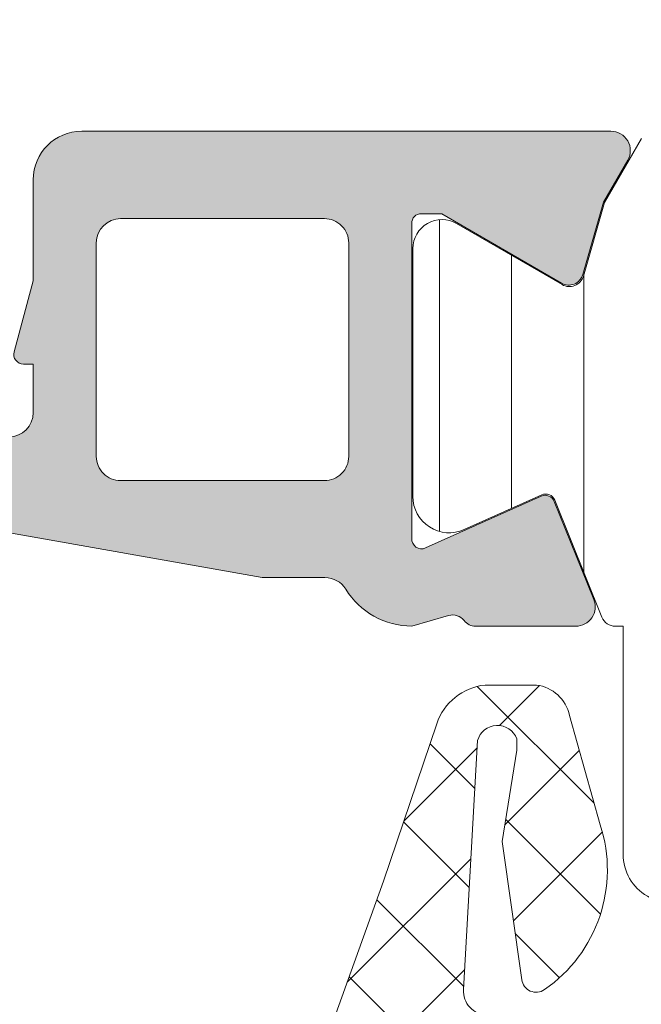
# Model space of a CAD drawing. Header units: millimetres. Extents: x 213386 to 506888, y 183055 to 450952.
# Tile 521 of 656: x 373059 to 373072, y 324885 to 324905. Entities that reach past the tile are written whole.
import ezdxf

# ---------------------------------------------------------------- set-up
doc = ezdxf.new("R2010")
doc.units = ezdxf.units.MM
doc.layers.add('FASÁDA DETAILNÍ', color=255, linetype='Continuous', lineweight=0)
doc.layers.add('NOVA', color=255, linetype='Continuous', lineweight=0)
pattern_1 = [(135, (0, 0), (-1.077630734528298, -1.077630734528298), []), (225, (0, 0), (1.077630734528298, -1.077630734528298), [])]

# ---------------------------------------------------------------- blocks, each defined once
blk = doc.blocks.new('A$C69D17D4D')
at = {"layer": 'FASÁDA DETAILNÍ'}
h = blk.add_hatch(dxfattribs=at)
h.set_pattern_fill('ANSI37', color=256, scale=0.625, angle=90, style=0)
h.set_pattern_definition([(135, (0, 0), (-1.403165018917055, -1.403165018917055), []), (225, (0, 0), (1.403165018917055, -1.403165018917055), [])])
edge = h.paths.add_edge_path()
edge.add_ellipse((-24900.19754156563, 7163.886846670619), major_axis=(-5.039467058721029, 0), ratio=1, start_angle=299.7917844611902, end_angle=355.03553873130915, ccw=False)
edge.add_ellipse((-24902.5523417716, 7167.999931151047), major_axis=(-0.3000000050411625, 0), ratio=1, start_angle=270.00069261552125, end_angle=299.7921729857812, ccw=False)
edge.add_line((-24902.55234539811, 7168.299931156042), (-24902.01806139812, 7168.299934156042))
edge.add_ellipse((-24902.01806016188, 7167.999934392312), major_axis=(-0.2999997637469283, 0), ratio=1, start_angle=179.9999548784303, end_angle=270.0002361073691, ccw=False)
edge.add_line((-24901.71806039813, 7167.999934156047), (-24901.71806039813, 7166.449937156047))
edge.add_ellipse((-24901.41804975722, 7166.449944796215), major_axis=(-0.3000106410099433, 0), ratio=1, start_angle=0.001459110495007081, end_angle=89.99567605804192)
edge.add_line((-24901.41807239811, 7166.149934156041), (-24900.01809039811, 7166.149923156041))
edge.add_ellipse((-24900.0180932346, 7165.849933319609), major_axis=(-0.2999898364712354, 0), ratio=1, start_angle=180.000350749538, end_angle=269.9994582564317, ccw=False)
edge.add_line((-24899.71810339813, 7165.84993515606), (-24899.71810339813, 7164.14992315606))
edge.add_ellipse((-24900.01811353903, 7164.149930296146), major_axis=(-0.3000101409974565, 0), ratio=1, start_angle=90.00441943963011, end_angle=179.9986363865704, ccw=False)
edge.add_line((-24900.01809039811, 7163.849920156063), (-24901.58192139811, 7163.849931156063))
edge.add_ellipse((-24901.61477842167, 7163.548772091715), major_axis=(-0.3029461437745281, 0), ratio=1, start_angle=-96.22645090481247, end_angle=13.48357731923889)
edge.add_ellipse((-24912.93074274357, 7154.843848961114), major_axis=(-14.00076634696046, 0), ratio=1, start_angle=195.3017322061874, end_angle=218.0756200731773, ccw=False)
edge.add_ellipse((-24898.93850496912, 7158.650562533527), major_axis=(-0.500472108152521, 0), ratio=1, start_angle=12.91760852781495, end_angle=129.8066343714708)
edge.add_line((-24898.61810339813, 7158.266095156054), (-24898.61810339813, 7166.549374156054))
edge.add_ellipse((-24899.11810310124, 7166.549373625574), major_axis=(-0.4999997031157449, 0), ratio=1, start_angle=180.0000607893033, end_angle=240.0000196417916)
edge.add_line((-24898.86810339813, 7166.982386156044), (-24899.16810339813, 7167.155592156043))
edge.add_ellipse((-24898.918103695, 7167.588604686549), major_axis=(-0.4999997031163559, 0), ratio=1, start_angle=6.078930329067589e-05, end_angle=60.000019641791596, ccw=False)
edge.add_line((-24899.41810339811, 7167.588604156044), (-24899.41810339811, 7169.217952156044))
edge.add_ellipse((-24898.41810404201, 7169.217952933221), major_axis=(-0.9999993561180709, 0), ratio=1, start_angle=-59.94966113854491, end_angle=4.452877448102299e-05, ccw=False)
edge.add_ellipse((-24902.57443082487, 7176.402333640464), major_axis=(-7.300023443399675, 0), ratio=1, start_angle=120.0503545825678, end_angle=168.7144463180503)
edge.add_ellipse((-24895.5180938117, 7174.587101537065), major_axis=(-0.3999905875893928, 0), ratio=1, start_angle=255.147024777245, end_angle=339.4981705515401)
edge.add_ellipse((-24901.86719193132, 7176.961168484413), major_axis=(-6.378448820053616, 0), ratio=1, start_angle=104.4525977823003, end_angle=159.4981254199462, ccw=False)
edge.add_line((-24900.27526539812, 7170.784569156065), (-24901.68597239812, 7170.420982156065))
edge.add_line((-24901.68597239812, 7170.420982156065), (-24902.54867339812, 7170.210869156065))
edge.add_ellipse((-24901.21810836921, 7164.874246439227), major_axis=(-5.499995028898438, 0), ratio=1, start_angle=-76.00004503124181, end_angle=3.420217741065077e-05)
edge.add_line((-24906.71810339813, 7164.874243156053), (-24906.71810339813, 7152.456215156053))
edge.add_line((-24906.71810339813, 7152.456215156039), (-24906.43048439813, 7151.093158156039))
edge.add_ellipse((-24906.91971072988, 7150.989925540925), major_axis=(-0.499999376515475, 0), ratio=1, start_angle=130.2837515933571, end_angle=191.9153007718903, ccw=False)
edge.add_line((-24906.59642439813, 7150.608500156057), (-24908.45303239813, 7149.034889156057))
edge.add_ellipse((-24907.96810289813, 7148.462750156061), major_axis=(-0.7499997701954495, 0), ratio=1, start_angle=-49.71629384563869, end_angle=130.2837061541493)
edge.add_line((-24907.48317339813, 7147.890611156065), (-24905.17152939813, 7149.849897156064))
edge.add_ellipse((-24905.81810156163, 7150.61274876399), major_axis=(-0.9999990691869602, 0), ratio=1, start_angle=130.2836986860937, end_angle=191.9152478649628)
edge.add_line((-24904.83964839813, 7150.819213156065), (-24905.21810339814, 7152.612750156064))
edge.add_line((-24905.21810339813, 7152.612750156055), (-24905.21810339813, 7164.322951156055))
h = blk.add_hatch(color=256, dxfattribs=at)
edge = h.paths.add_edge_path(flags=16)
edge.add_line((-24899.32188839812, 7147.300075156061), (-24895.12213839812, 7147.300075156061))
edge.add_ellipse((-24895.1221380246, 7147.800074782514), major_axis=(-0.49999962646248, 0), ratio=1, start_angle=89.99995719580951, end_angle=180.0000428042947)
edge.add_line((-24894.62213839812, 7147.800075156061), (-24894.62213839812, 7152.200099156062))
edge.add_ellipse((-24895.1221380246, 7152.200099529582), major_axis=(-0.4999996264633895, 0), ratio=1, start_angle=179.9999571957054, end_angle=270.0000428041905)
edge.add_line((-24895.12213839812, 7152.700099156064), (-24899.32188739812, 7152.700099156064))
edge.add_ellipse((-24899.3218869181, 7152.200098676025), major_axis=(-0.5000004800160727, 0), ratio=1, start_angle=270.0000550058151, end_angle=359.9999449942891)
edge.add_line((-24899.82188739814, 7152.200099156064), (-24899.82188839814, 7147.800075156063))
edge.add_ellipse((-24899.32188877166, 7147.800074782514), major_axis=(-0.4999996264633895, 0), ratio=1, start_angle=-4.280429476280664e-05, end_angle=90.00004280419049)
edge = h.paths.add_edge_path()
edge.add_line((-24896.40848439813, 7145.301694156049), (-24903.17148439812, 7146.501454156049))
edge.add_arc((-24902.82214002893, 7148.470705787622), 1.999998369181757, 179.9999607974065, 259.940409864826, ccw=False)
edge.add_line((-24904.82213839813, 7148.470707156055), (-24904.82213839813, 7152.635680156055))
edge.add_line((-24904.82213839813, 7152.635680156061), (-24904.36185739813, 7154.353469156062))
edge.add_arc((-24904.16867234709, 7154.301705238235), 0.1999999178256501, 90.00001461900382, 164.9999614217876, ccw=False)
edge.add_line((-24904.16867239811, 7154.501705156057), (-24903.72213839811, 7154.501705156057))
edge.add_arc((-24903.72213802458, 7154.001705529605), 0.49999962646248, -4.28042947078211e-05, 90.00004280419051, ccw=False)
edge.add_line((-24903.22213839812, 7154.001705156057), (-24903.22213839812, 7148.701705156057))
edge.add_arc((-24902.72213877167, 7148.701704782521), 0.4999996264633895, 179.9999571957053, 270.0000428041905)
edge.add_line((-24902.72213839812, 7148.20170515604), (-24901.62188839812, 7148.20170515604))
edge.add_arc((-24901.62188887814, 7148.701705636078), 0.5000004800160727, 270.0000550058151, 359.9999449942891)
edge.add_line((-24901.12188839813, 7148.70170515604), (-24901.12188839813, 7149.70170515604))
edge.add_line((-24901.12188839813, 7149.70170515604), (-24901.32188839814, 7149.70170515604))
edge.add_arc((-24901.32188810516, 7149.901705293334), 0.200000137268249, 164.9999946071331, 269.99991606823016, ccw=False)
edge.add_line((-24901.51507339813, 7149.953469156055), (-24901.12188739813, 7151.420857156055))
edge.add_line((-24901.12188739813, 7151.420857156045), (-24901.12188739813, 7153.501705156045))
edge.add_arc((-24900.12188643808, 7153.501704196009), 1.000000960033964, 90.00005500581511, 179.9999449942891, ccw=False)
edge.add_line((-24900.12188739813, 7154.501705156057), (-24889.22238539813, 7154.501705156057))
edge.add_arc((-24889.2223851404, 7154.101704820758), 0.4000003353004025, -29.999916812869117, 90.00003691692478, ccw=False)
edge.add_line((-24888.87597439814, 7153.901705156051), (-24889.37414039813, 7153.038857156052))
edge.add_line((-24889.37414039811, 7153.038857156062), (-24889.80201039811, 7151.546696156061))
edge.add_arc((-24890.09038919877, 7151.629387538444), 0.3000003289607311, 239.8207587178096, 343.9999831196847, ccw=False)
edge.add_line((-24890.24120139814, 7151.370050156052), (-24892.70681239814, 7152.801785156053))
edge.add_line((-24892.70681239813, 7152.801785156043), (-24893.12723139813, 7152.801785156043))
edge.add_arc((-24893.13072390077, 7152.610216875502), 0.1916001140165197, 88.95554997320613, 182.5222218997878)
edge.add_line((-24893.32213839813, 7152.601785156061), (-24893.32213839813, 7146.112346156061))
edge.add_arc((-24893.12297186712, 7146.094108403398), 0.1999998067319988, 174.7679954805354, 294.1409481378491)
edge.add_line((-24893.04117539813, 7145.911600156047), (-24890.65749039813, 7146.979921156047))
edge.add_arc((-24890.57569364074, 7146.797412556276), 0.2000002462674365, 21.973797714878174, 114.1409822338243, ccw=False)
edge.add_line((-24890.39022239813, 7146.872249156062), (-24889.57386239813, 7144.849021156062))
edge.add_arc((-24889.94480427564, 7144.699348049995), 0.3999998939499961, -90.00001754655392, 21.97381786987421, ccw=False)
edge.add_line((-24889.94480439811, 7144.299348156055), (-24892.00895139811, 7144.299347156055))
edge.add_arc((-24892.00895226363, 7144.599346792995), 0.2999996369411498, 217.9049134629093, 270.00016529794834, ccw=False)
edge.add_arc((-24892.48237182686, 7144.230736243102), 0.300000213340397, 37.90465250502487, 105.999862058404)
edge.add_line((-24892.56506239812, 7144.519115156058), (-24893.32295139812, 7144.301793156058))
edge.add_arc((-24893.3229518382, 7145.901792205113), 1.599999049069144, 211.5923944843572, 270.0000157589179, ccw=False)
edge.add_arc((-24895.11172388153, 7144.801660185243), 0.4999999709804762, 31.59233596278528, 89.9984549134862)
edge.add_line((-24895.11171039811, 7145.301660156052), (-24896.40848439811, 7145.301694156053))
h = blk.add_hatch(dxfattribs=at)
h.set_pattern_fill('ANSI31', color=256, scale=0.468, angle=45, style=0)
h.set_pattern_definition([(90, (0, 0), (-1.4859, 3.33066907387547e-16), [])])
edge = h.paths.add_edge_path(flags=16)
edge.add_line((-24886.72962539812, 7152.15183115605), (-24888.01298739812, 7149.92912115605))
edge.add_ellipse((-24886.28126243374, 7148.929248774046), major_axis=(-1.999654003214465, 0), ratio=1, start_angle=-30.00150144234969, end_angle=29.99995422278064)
edge.add_line((-24888.01301439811, 7147.929423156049), (-24887.36088639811, 7146.799905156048))
edge.add_ellipse((-24884.76280619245, 7148.299908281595), major_axis=(-3.000005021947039, 0), ratio=1, start_angle=30.00001355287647, end_angle=73.99994528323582)
edge.add_line((-24885.58972239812, 7145.416119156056), (-24881.91870039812, 7144.363471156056))
edge.add_ellipse((-24881.78088160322, 7144.844102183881), major_axis=(-0.5000002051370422, 0), ratio=1, start_angle=73.99999279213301, end_angle=180.0007989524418)
edge.add_line((-24881.28088139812, 7144.844109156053), (-24881.28099139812, 7152.401862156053))
edge.add_ellipse((-24881.78099123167, 7152.401852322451), major_axis=(-0.4999998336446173, 0), ratio=1, start_angle=180.0011268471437, end_angle=270.0008212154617)
edge.add_line((-24881.78099839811, 7152.901852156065), (-24885.43064739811, 7152.901796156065))
edge.add_ellipse((-24885.4306079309, 7151.401796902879), major_axis=(-1.499999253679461, 0), ratio=1, start_angle=270.0015075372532, end_angle=329.9984727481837)
edge = h.paths.add_edge_path(flags=16)
edge.add_line((-24879.68098939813, 7152.401880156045), (-24879.68086239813, 7144.098550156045))
edge.add_ellipse((-24879.18086211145, 7144.098558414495), major_axis=(-0.5000002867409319, 0), ratio=1, start_angle=0.0009463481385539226, end_angle=74.00005606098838)
edge.add_line((-24879.31868039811, 7143.61792715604), (-24873.36591839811, 7141.911000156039))
edge.add_ellipse((-24873.22809937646, 7142.391630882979), major_axis=(-0.4999999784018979, 0), ratio=1, start_angle=73.99995831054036, end_angle=180.0009480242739)
edge.add_line((-24872.72809939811, 7142.391639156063), (-24872.72826939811, 7152.401993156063))
edge.add_ellipse((-24873.2282695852, 7152.401980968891), major_axis=(-0.5000001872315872, 0), ratio=1, start_angle=180.0013965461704, end_angle=270.0008952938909)
edge.add_line((-24873.22827739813, 7152.901981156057), (-24879.18099739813, 7152.901891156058))
edge.add_ellipse((-24879.18098912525, 7152.401890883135), major_axis=(-0.5000002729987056, 0), ratio=1, start_angle=-89.99905199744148, end_angle=0.001229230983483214)
edge = h.paths.add_edge_path(flags=16)
edge.add_line((-24865.36396539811, 7141.852844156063), (-24863.53007639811, 7145.029234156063))
edge.add_ellipse((-24866.1281561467, 7146.529234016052), major_axis=(-3.000002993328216, 0), ratio=1, start_angle=150.0000360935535, end_angle=210.0014917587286)
edge.add_line((-24863.53011639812, 7148.029303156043), (-24865.91061139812, 7152.152186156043))
edge.add_ellipse((-24867.20962967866, 7151.402150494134), major_axis=(-1.500000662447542, 0), ratio=1, start_angle=210.0015583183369, end_angle=270.0015171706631)
edge.add_line((-24867.20966939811, 7152.902151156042), (-24870.62828339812, 7152.902060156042))
edge.add_ellipse((-24870.62826991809, 7152.402060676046), major_axis=(-0.4999994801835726, 0), ratio=1, start_angle=-89.99845530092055, end_angle=0.001434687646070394)
edge.add_line((-24871.12826939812, 7152.402048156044), (-24871.12808839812, 7142.102733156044))
edge.add_ellipse((-24870.12808805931, 7142.102751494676), major_axis=(-1.000000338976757, 0), ratio=1, start_angle=0.001050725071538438, end_angle=90.0015275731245)
edge.add_line((-24870.12806139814, 7141.102751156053), (-24866.66296339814, 7141.102844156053))
edge.add_ellipse((-24866.66300358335, 7142.602844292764), major_axis=(-1.500000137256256, 0), ratio=1, start_angle=90.00153496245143, end_angle=149.9999969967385)
edge = h.paths.add_edge_path()
edge.add_line((-24863.51615939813, 7139.502976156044), (-24870.06922239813, 7139.502754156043))
edge.add_arc((-24870.06938925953, 7144.502751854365), 4.999997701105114, 253.9999762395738, 270.0019120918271, ccw=False)
edge.add_line((-24871.44757739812, 7139.696446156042), (-24886.33399539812, 7143.965057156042))
edge.add_arc((-24886.47181391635, 7143.484426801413), 0.49999948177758, 74.000002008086, 180.0000739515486)
edge.add_line((-24886.97181339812, 7143.484426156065), (-24886.97181339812, 7139.601052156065))
edge.add_arc((-24887.97181339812, 7139.601032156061), 1.0000000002, -179.99885408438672, 0.0011459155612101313, ccw=False)
edge.add_line((-24888.97181339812, 7139.601012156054), (-24888.97200139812, 7144.299348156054))
edge.add_line((-24888.97200139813, 7144.299348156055), (-24889.12805339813, 7144.299348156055))
edge.add_arc((-24889.12805397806, 7144.599348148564), 0.29999999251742, 201.9738458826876, 270.00011075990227, ccw=False)
edge.add_line((-24889.40626039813, 7144.487093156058), (-24890.37944739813, 7146.898995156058))
edge.add_arc((-24890.56491864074, 7146.824158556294), 0.2000002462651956, 21.97379771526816, 114.1409822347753)
edge.add_line((-24890.64671539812, 7147.006667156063), (-24892.24540039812, 7146.290167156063))
edge.add_arc((-24892.55213866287, 7146.97457291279), 0.7499997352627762, 179.9999814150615, 294.14105846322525, ccw=False)
edge.add_line((-24893.30213839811, 7146.97457315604), (-24893.30213839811, 7152.08212215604))
edge.add_arc((-24892.70213856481, 7152.082122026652), 0.5999998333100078, 59.85707513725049, 179.9999876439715, ccw=False)
edge.add_line((-24892.40084339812, 7152.600987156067), (-24890.22888639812, 7151.339771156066))
edge.add_arc((-24890.07823812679, 7151.599203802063), 0.3000003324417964, 239.8569693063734, 343.9999309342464)
edge.add_line((-24889.78985939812, 7151.516512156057), (-24889.35559239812, 7153.030984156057))
edge.add_line((-24889.35559239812, 7153.030984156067), (-24888.59304439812, 7154.351756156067))
edge.add_arc((-24888.33323725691, 7154.201755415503), 0.2999999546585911, 87.53669521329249, 149.9998316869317, ccw=False)
edge.add_line((-24888.32034339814, 7154.501478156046), (-24864.33068939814, 7154.501478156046))
edge.add_arc((-24864.31073472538, 7154.202142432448), 0.3000001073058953, 30.000147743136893, 93.81387623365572, ccw=False)
edge.add_line((-24864.05092739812, 7154.352143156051), (-24863.28835939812, 7153.031337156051))
edge.add_line((-24863.28835939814, 7153.031337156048), (-24862.85409239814, 7151.516866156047))
edge.add_arc((-24862.56571327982, 7151.599557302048), 0.3000005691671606, 195.9999567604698, 300.1429183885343)
edge.add_line((-24862.41506539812, 7151.340124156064), (-24860.24310939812, 7152.601340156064))
edge.add_arc((-24859.94181373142, 7152.082474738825), 0.6000003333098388, 3.984309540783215e-05, 120.1429523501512, ccw=False)
edge.add_line((-24859.34181339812, 7152.082475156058), (-24859.34181339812, 7142.178875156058))
edge.add_arc((-24860.0918134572, 7142.178874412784), 0.75000005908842, -114.14102026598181, 5.678226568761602e-05, ccw=False)
edge.add_line((-24860.39855139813, 7141.494468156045), (-24861.99723639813, 7142.210968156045))
edge.add_arc((-24862.07903315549, 7142.028459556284), 0.2000002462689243, 65.85901776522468, 158.0262022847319)
edge.add_line((-24862.26450439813, 7142.103296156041), (-24863.23796339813, 7139.690721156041))
edge.add_arc((-24863.51616925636, 7139.802975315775), 0.2999991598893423, 270.0018827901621, 338.02626146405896, ccw=False)
h = blk.add_hatch(dxfattribs=at)
h.set_pattern_fill('ANSI37', color=256, scale=0.48, angle=90, style=0)
h.set_pattern_definition(pattern_1)
edge = h.paths.add_edge_path(flags=16)
edge.add_line((-24890.21938039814, 7123.835637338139), (-24890.11963639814, 7122.44278333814))
edge.add_arc((-24890.71810331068, 7122.399925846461), 0.5999995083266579, -90.0000083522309, 4.096080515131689, ccw=False)
edge.add_arc((-24890.71810348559, 7122.399925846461), 0.5999995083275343, 175.9039194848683, 270.0000083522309, ccw=False)
edge.add_line((-24891.31657039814, 7122.442783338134), (-24891.21682639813, 7123.835637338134))
edge.add_arc((-24890.71810339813, 7123.799922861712), 0.5000001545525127, 4.096064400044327, 175.9039355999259, ccw=False)
edge = h.paths.add_edge_path(flags=16)
edge.add_arc((-24892.3181000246, 7126.999930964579), 0.4999996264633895, -90.00004280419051, 4.28042947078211e-05, ccw=False)
edge.add_line((-24892.31810039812, 7126.499931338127), (-24895.91178539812, 7126.499931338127))
edge.add_arc((-24895.91178541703, 7126.999931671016), 0.5000003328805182, 156.7819733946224, 270.00000216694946, ccw=False)
edge.add_line((-24896.37129139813, 7127.197047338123), (-24893.65541339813, 7133.528149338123))
edge.add_arc((-24893.19590804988, 7133.33103341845), 0.4999998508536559, 87.49988936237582, 156.7819182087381, ccw=False)
edge.add_line((-24893.17409739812, 7133.830557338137), (-24892.29629039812, 7133.792231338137))
edge.add_arc((-24892.31809988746, 7133.29270772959), 0.4999994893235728, -4.485682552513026e-05, 87.50002088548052, ccw=False)
edge.add_line((-24891.81810039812, 7133.292707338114), (-24891.81810039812, 7126.999931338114))
edge = h.paths.add_edge_path(flags=16)
edge.add_line((-24866.76418139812, 7132.408093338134), (-24862.61551139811, 7123.511240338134))
edge.add_arc((-24863.0686651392, 7123.299931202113), 0.4999998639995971, -90.00002967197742, 25.00000791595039, ccw=False)
edge.add_line((-24863.06866539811, 7122.799931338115), (-24872.41810039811, 7122.799931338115))
edge.add_arc((-24872.41810077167, 7123.299930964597), 0.49999962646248, 179.9999571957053, 270.00004280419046, ccw=False)
edge.add_line((-24872.91810039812, 7123.299931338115), (-24872.91810039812, 7132.423854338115))
edge.add_arc((-24872.4181003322, 7132.423854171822), 0.5000000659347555, 87.49997275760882, 179.9999809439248, ccw=False)
edge.add_line((-24872.39629039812, 7132.923378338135), (-24867.19552639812, 7132.696308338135))
edge.add_arc((-24867.21733612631, 7132.196782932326), 0.5000012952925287, 25.00009198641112, 87.5000025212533, ccw=False)
edge = h.paths.add_edge_path(flags=16)
edge.add_arc((-24875.61810002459, 7123.299930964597), 0.4999996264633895, -90.00004280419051, 4.28042947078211e-05, ccw=False)
edge.add_line((-24875.61810039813, 7122.799931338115), (-24882.81810039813, 7122.799931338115))
edge.add_arc((-24882.81810077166, 7123.299930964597), 0.49999962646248, 179.9999571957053, 270.00004280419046, ccw=False)
edge.add_line((-24883.31810039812, 7123.299931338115), (-24883.31810039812, 7124.499931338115))
edge.add_arc((-24885.31809890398, 7124.499932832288), 1.99999850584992, 359.9999571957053, 450.0000428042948)
edge.add_line((-24885.31810039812, 7126.499931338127), (-24889.11810039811, 7126.499931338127))
edge.add_arc((-24889.11810077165, 7126.999930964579), 0.49999962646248, 179.9999571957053, 270.00004280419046, ccw=False)
edge.add_line((-24889.61810039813, 7126.999931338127), (-24889.61810039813, 7133.152992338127))
edge.add_arc((-24889.11810033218, 7133.152992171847), 0.5000000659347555, 87.49997275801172, 179.9999809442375, ccw=False)
edge.add_line((-24889.09629039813, 7133.65251633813), (-24883.59629039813, 7133.41238133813))
edge.add_arc((-24883.61809988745, 7132.912857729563), 0.4999994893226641, -4.4856929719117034e-05, 87.50002088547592, ccw=False)
edge.add_line((-24883.11810039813, 7132.912857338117), (-24883.11810039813, 7127.599931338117))
edge.add_arc((-24882.01810039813, 7127.599931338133), 1.099999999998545, 180, 360)
edge.add_line((-24880.91810039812, 7127.599931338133), (-24880.91810039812, 7132.773142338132))
edge.add_arc((-24880.4181003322, 7132.77314217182), 0.5000000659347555, 87.49997275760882, 179.9999809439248, ccw=False)
edge.add_line((-24880.39629039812, 7133.272666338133), (-24875.59629039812, 7133.063093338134))
edge.add_arc((-24875.61809988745, 7132.563569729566), 0.4999994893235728, -4.4856929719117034e-05, 87.50002088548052, ccw=False)
edge.add_line((-24875.11810039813, 7132.563569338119), (-24875.11810039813, 7123.29993133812))
edge = h.paths.add_edge_path()
edge.add_line((-24860.40504739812, 7124.68638833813), (-24864.50289639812, 7133.474254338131))
edge.add_ellipse((-24867.22182176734, 7132.206396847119), major_axis=(-3.000002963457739, 0), ratio=1, start_angle=205.0000306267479, end_angle=267.4999411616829)
edge.add_line((-24867.09096039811, 7135.203544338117), (-24867.73991039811, 7135.231878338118))
edge.add_ellipse((-24867.71810090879, 7135.731401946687), major_axis=(-0.4999994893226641, 0), ratio=1, start_angle=-4.4856929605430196e-05, end_angle=87.50002088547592, ccw=False)
edge.add_line((-24868.21810039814, 7135.731402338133), (-24868.21810039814, 7136.699931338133))
edge.add_ellipse((-24868.31810032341, 7136.699931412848), major_axis=(-0.09999992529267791, 0), ratio=1, start_angle=179.99995719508, end_angle=270.0000428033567)
edge.add_line((-24868.31810039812, 7136.799931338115), (-24868.91810039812, 7136.799931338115))
edge.add_ellipse((-24868.91810047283, 7136.699931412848), major_axis=(-0.09999992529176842, 0), ratio=1, start_angle=-90.00004280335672, end_angle=4.280492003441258e-05)
edge.add_line((-24869.01810039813, 7136.699931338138), (-24869.01810039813, 7135.796893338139))
edge.add_ellipse((-24869.51810046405, 7135.796893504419), major_axis=(-0.5000000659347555, 0), ratio=1, start_angle=87.49997275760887, end_angle=179.999980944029, ccw=False)
edge.add_line((-24869.53991039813, 7135.297369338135), (-24878.44020439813, 7135.691207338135))
edge.add_ellipse((-24878.41810029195, 7136.190718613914), major_axis=(-0.5000001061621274, 0), ratio=1, start_angle=-8.298705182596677e-05, end_angle=87.4662307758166, ccw=False)
edge.add_line((-24878.91810039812, 7136.190719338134), (-24878.91810039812, 7136.799931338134))
edge.add_ellipse((-24879.01810032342, 7136.799931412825), major_axis=(-0.09999992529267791, 0), ratio=1, start_angle=179.99995719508, end_angle=270.0000428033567)
edge.add_line((-24879.01810039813, 7136.899931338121), (-24879.61810039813, 7136.899931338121))
edge.add_ellipse((-24879.61810047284, 7136.799931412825), major_axis=(-0.09999992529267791, 0), ratio=1, start_angle=-90.00004280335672, end_angle=4.280387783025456e-05)
edge.add_line((-24879.71810039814, 7136.799931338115), (-24879.71810039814, 7136.270369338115))
edge.add_ellipse((-24880.21810089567, 7136.270369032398), major_axis=(-0.5000004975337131, 0), ratio=1, start_angle=87.46630200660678, end_angle=180.0000350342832, ccw=False)
edge.add_line((-24880.24020439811, 7135.770857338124), (-24891.78042939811, 7136.281513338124))
edge.add_ellipse((-24891.75861986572, 7136.78103793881), major_axis=(-0.5000004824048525, 0), ratio=1, start_angle=-3.2170573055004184, end_angle=87.50002091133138, ccw=False)
edge.add_line((-24892.25783239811, 7136.809097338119), (-24891.96926939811, 7141.942840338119))
edge.add_ellipse((-24891.55885139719, 7141.827284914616), major_axis=(-0.4263754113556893, 0), ratio=1, start_angle=200.75897237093, end_angle=344.275145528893, ccw=False)
edge.add_line((-24891.16015639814, 7141.978408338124), (-24891.16139639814, 7141.745805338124))
edge.add_line((-24891.16139639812, 7141.745805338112), (-24891.45953439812, 7139.863226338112))
edge.add_line((-24891.45953439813, 7139.863226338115), (-24891.05910839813, 7137.013941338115))
edge.add_ellipse((-24890.76202780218, 7137.05569193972), major_axis=(-0.2999999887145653, 0), ratio=1, start_angle=7.999744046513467, end_angle=124.5977463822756)
edge.add_ellipse((-24892.29514118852, 7139.278263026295), major_axis=(-3.000047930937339, 0), ratio=1, start_angle=124.5976412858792, end_angle=198.0084245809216)
edge.add_line((-24889.44206239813, 7140.205748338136), (-24890.07563839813, 7142.460639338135))
edge.add_ellipse((-24890.85085090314, 7142.299709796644), major_axis=(-0.7917403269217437, 0), ratio=1, start_angle=191.7276897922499, end_angle=263.2016537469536)
edge.add_line((-24890.75712839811, 7143.085883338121), (-24891.81533839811, 7143.08710433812))
edge.add_ellipse((-24891.68621415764, 7141.908018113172), major_axis=(-1.186135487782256, 0), ratio=1, start_angle=276.2496781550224, end_angle=341.3444235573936)
edge.add_line((-24892.81002839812, 7142.28743733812), (-24893.90436139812, 7139.04609733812))
edge.add_line((-24893.90436139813, 7139.046097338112), (-24896.79413939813, 7130.996302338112))
edge.add_line((-24896.79413939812, 7130.996302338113), (-24901.12694839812, 7121.098425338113))
edge.add_ellipse((-24900.66793940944, 7120.900155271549), major_axis=(-0.5000002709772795, 0), ratio=1, start_angle=-23.36204948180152, end_angle=89.93342362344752)
edge.add_line((-24900.66852039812, 7120.400155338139), (-24900.12181939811, 7120.399520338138))
edge.add_ellipse((-24900.1212391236, 7120.899520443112), major_axis=(-0.5000004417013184, 0), ratio=1, start_angle=89.93350548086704, end_angle=156.0791754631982)
edge.add_line((-24899.66418539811, 7120.69678333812), (-24898.26242939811, 7123.90078633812))
edge.add_ellipse((-24897.34628831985, 7123.499932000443), major_axis=(-0.9999993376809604, 0), ratio=1, start_angle=269.99994718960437, end_angle=336.3683852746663, ccw=False)
edge.add_line((-24897.34628739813, 7124.499931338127), (-24892.11834539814, 7124.499931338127))
edge.add_line((-24892.11834539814, 7124.499931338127), (-24892.11833639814, 7122.700452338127))
edge.add_line((-24892.11833639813, 7122.700452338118), (-24892.63313739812, 7122.562510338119))
edge.add_ellipse((-24892.51837214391, 7122.285356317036), major_axis=(-0.299975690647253, 0), ratio=1, start_angle=-67.5062997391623, end_angle=22.50356669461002)
edge.add_line((-24892.79550639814, 7122.170543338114), (-24891.94633939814, 7120.900416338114))
edge.add_ellipse((-24891.0804752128, 7121.400137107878), major_axis=(-0.9997207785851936, 0), ratio=1, start_angle=29.99076069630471, end_angle=90.00761184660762)
edge.add_line((-24891.08034239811, 7120.400416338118), (-24890.35598139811, 7120.400447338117))
edge.add_ellipse((-24890.35618945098, 7121.400185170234), major_axis=(-0.9997378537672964, 0), ratio=1, start_angle=90.01192367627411, end_angle=150.0086750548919)
edge.add_line((-24889.49031539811, 7120.900447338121), (-24888.64114839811, 7122.170543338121))
edge.add_ellipse((-24888.91829589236, 7122.285355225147), major_axis=(-0.2999875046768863, 0), ratio=1, start_angle=157.4975938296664, end_angle=247.5013961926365)
edge.add_line((-24888.80350239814, 7122.562510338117), (-24889.31831839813, 7122.700482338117))
edge.add_line((-24889.31831839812, 7122.700482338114), (-24889.31832639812, 7124.499931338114))
edge.add_line((-24889.31832639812, 7124.499931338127), (-24886.11809939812, 7124.499931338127))
edge.add_ellipse((-24886.118099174, 7124.199931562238), major_axis=(-0.2999997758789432, 0), ratio=1, start_angle=179.9999571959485, end_angle=270.00004280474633, ccw=False)
edge.add_line((-24885.81809939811, 7124.199931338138), (-24885.81809939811, 7120.899935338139))
edge.add_ellipse((-24885.31809977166, 7120.899934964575), major_axis=(-0.4999996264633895, 0), ratio=1, start_angle=-4.280429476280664e-05, end_angle=90.00004280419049)
edge.add_line((-24885.31809939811, 7120.399935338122), (-24858.42047739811, 7120.399935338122))
edge.add_line((-24858.42047739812, 7120.399935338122), (-24857.52535939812, 7121.950327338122))
edge.add_ellipse((-24857.95837195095, 7122.200327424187), major_axis=(-0.4999999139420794, 0), ratio=1, start_angle=149.9999829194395, end_angle=269.9999366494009)
edge.add_line((-24857.95837139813, 7122.700327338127), (-24857.95837139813, 7124.397698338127))
edge.add_line((-24857.95837139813, 7124.397698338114), (-24859.95189339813, 7124.397698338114))
edge.add_ellipse((-24859.95189374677, 7124.89769859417), major_axis=(-0.500000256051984, 0), ratio=1, start_angle=25.000128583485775, end_angle=90.00003995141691, ccw=False)
h = blk.add_hatch(dxfattribs=at)
h.set_pattern_fill('ANSI37', color=256, scale=0.48, angle=90, style=0)
h.set_pattern_definition(pattern_1)
edge = h.paths.add_edge_path(flags=16)
edge.add_line((-24890.21938039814, 7123.835637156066), (-24890.11963639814, 7122.442783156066))
edge.add_arc((-24890.71810331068, 7122.399925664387), 0.5999995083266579, -90.0000083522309, 4.096080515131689, ccw=False)
edge.add_arc((-24890.71810348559, 7122.399925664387), 0.5999995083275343, 175.9039194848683, 270.0000083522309, ccw=False)
edge.add_line((-24891.31657039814, 7122.442783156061), (-24891.21682639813, 7123.83563715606))
edge.add_arc((-24890.71810339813, 7123.799922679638), 0.5000001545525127, 4.096064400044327, 175.9039355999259, ccw=False)
edge = h.paths.add_edge_path(flags=16)
edge.add_arc((-24892.3181000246, 7126.999930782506), 0.4999996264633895, -90.00004280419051, 4.28042947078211e-05, ccw=False)
edge.add_line((-24892.31810039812, 7126.499931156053), (-24895.91178539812, 7126.499931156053))
edge.add_arc((-24895.91178541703, 7126.999931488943), 0.5000003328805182, 156.7819733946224, 270.00000216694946, ccw=False)
edge.add_line((-24896.37129139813, 7127.197047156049), (-24893.65541339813, 7133.528149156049))
edge.add_arc((-24893.19590804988, 7133.331033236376), 0.4999998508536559, 87.49988936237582, 156.7819182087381, ccw=False)
edge.add_line((-24893.17409739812, 7133.830557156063), (-24892.29629039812, 7133.792231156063))
edge.add_arc((-24892.31809988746, 7133.292707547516), 0.4999994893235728, -4.485682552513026e-05, 87.50002088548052, ccw=False)
edge.add_line((-24891.81810039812, 7133.292707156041), (-24891.81810039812, 7126.99993115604))
edge = h.paths.add_edge_path(flags=16)
edge.add_line((-24866.76418139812, 7132.40809315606), (-24862.61551139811, 7123.511240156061))
edge.add_arc((-24863.0686651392, 7123.299931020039), 0.4999998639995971, -90.00002967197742, 25.00000791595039, ccw=False)
edge.add_line((-24863.06866539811, 7122.799931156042), (-24872.41810039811, 7122.799931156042))
edge.add_arc((-24872.41810077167, 7123.299930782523), 0.49999962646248, 179.9999571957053, 270.00004280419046, ccw=False)
edge.add_line((-24872.91810039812, 7123.299931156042), (-24872.91810039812, 7132.423854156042))
edge.add_arc((-24872.4181003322, 7132.423853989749), 0.5000000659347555, 87.49997275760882, 179.9999809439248, ccw=False)
edge.add_line((-24872.39629039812, 7132.923378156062), (-24867.19552639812, 7132.696308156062))
edge.add_arc((-24867.21733612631, 7132.196782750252), 0.5000012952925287, 25.00009198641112, 87.5000025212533, ccw=False)
edge = h.paths.add_edge_path(flags=16)
edge.add_arc((-24875.61810002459, 7123.299930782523), 0.4999996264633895, -90.00004280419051, 4.28042947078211e-05, ccw=False)
edge.add_line((-24875.61810039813, 7122.799931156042), (-24882.81810039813, 7122.799931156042))
edge.add_arc((-24882.81810077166, 7123.299930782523), 0.49999962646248, 179.9999571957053, 270.00004280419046, ccw=False)
edge.add_line((-24883.31810039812, 7123.299931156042), (-24883.31810039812, 7124.499931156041))
edge.add_arc((-24885.31809890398, 7124.499932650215), 1.99999850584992, 359.9999571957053, 450.0000428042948)
edge.add_line((-24885.31810039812, 7126.499931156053), (-24889.11810039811, 7126.499931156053))
edge.add_arc((-24889.11810077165, 7126.999930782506), 0.49999962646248, 179.9999571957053, 270.00004280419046, ccw=False)
edge.add_line((-24889.61810039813, 7126.999931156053), (-24889.61810039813, 7133.152992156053))
edge.add_arc((-24889.11810033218, 7133.152991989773), 0.5000000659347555, 87.49997275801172, 179.9999809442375, ccw=False)
edge.add_line((-24889.09629039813, 7133.652516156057), (-24883.59629039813, 7133.412381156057))
edge.add_arc((-24883.61809988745, 7132.91285754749), 0.4999994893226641, -4.4856929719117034e-05, 87.50002088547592, ccw=False)
edge.add_line((-24883.11810039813, 7132.912857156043), (-24883.11810039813, 7127.599931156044))
edge.add_arc((-24882.01810039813, 7127.599931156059), 1.099999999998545, 180, 360)
edge.add_line((-24880.91810039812, 7127.599931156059), (-24880.91810039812, 7132.773142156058))
edge.add_arc((-24880.4181003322, 7132.773141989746), 0.5000000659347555, 87.49997275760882, 179.9999809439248, ccw=False)
edge.add_line((-24880.39629039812, 7133.272666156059), (-24875.59629039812, 7133.06309315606))
edge.add_arc((-24875.61809988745, 7132.563569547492), 0.4999994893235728, -4.4856929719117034e-05, 87.50002088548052, ccw=False)
edge.add_line((-24875.11810039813, 7132.563569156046), (-24875.11810039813, 7123.299931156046))
edge = h.paths.add_edge_path()
edge.add_line((-24860.40504739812, 7124.686388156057), (-24864.50289639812, 7133.474254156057))
edge.add_ellipse((-24867.22182176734, 7132.206396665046), major_axis=(-3.000002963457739, 0), ratio=1, start_angle=205.0000306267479, end_angle=267.4999411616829)
edge.add_line((-24867.09096039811, 7135.203544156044), (-24867.73991039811, 7135.231878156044))
edge.add_ellipse((-24867.71810090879, 7135.731401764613), major_axis=(-0.4999994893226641, 0), ratio=1, start_angle=-4.4856929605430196e-05, end_angle=87.50002088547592, ccw=False)
edge.add_line((-24868.21810039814, 7135.73140215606), (-24868.21810039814, 7136.699931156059))
edge.add_ellipse((-24868.31810032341, 7136.699931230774), major_axis=(-0.09999992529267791, 0), ratio=1, start_angle=179.99995719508, end_angle=270.0000428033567)
edge.add_line((-24868.31810039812, 7136.799931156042), (-24868.91810039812, 7136.799931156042))
edge.add_ellipse((-24868.91810047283, 7136.699931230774), major_axis=(-0.09999992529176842, 0), ratio=1, start_angle=-90.00004280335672, end_angle=4.280492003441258e-05)
edge.add_line((-24869.01810039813, 7136.699931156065), (-24869.01810039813, 7135.796893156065))
edge.add_ellipse((-24869.51810046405, 7135.796893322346), major_axis=(-0.5000000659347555, 0), ratio=1, start_angle=87.49997275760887, end_angle=179.999980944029, ccw=False)
edge.add_line((-24869.53991039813, 7135.297369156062), (-24878.44020439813, 7135.691207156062))
edge.add_ellipse((-24878.41810029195, 7136.190718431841), major_axis=(-0.5000001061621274, 0), ratio=1, start_angle=-8.298705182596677e-05, end_angle=87.4662307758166, ccw=False)
edge.add_line((-24878.91810039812, 7136.19071915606), (-24878.91810039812, 7136.799931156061))
edge.add_ellipse((-24879.01810032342, 7136.799931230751), major_axis=(-0.09999992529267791, 0), ratio=1, start_angle=179.99995719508, end_angle=270.0000428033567)
edge.add_line((-24879.01810039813, 7136.899931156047), (-24879.61810039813, 7136.899931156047))
edge.add_ellipse((-24879.61810047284, 7136.799931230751), major_axis=(-0.09999992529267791, 0), ratio=1, start_angle=-90.00004280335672, end_angle=4.280387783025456e-05)
edge.add_line((-24879.71810039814, 7136.799931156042), (-24879.71810039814, 7136.270369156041))
edge.add_ellipse((-24880.21810089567, 7136.270368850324), major_axis=(-0.5000004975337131, 0), ratio=1, start_angle=87.46630200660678, end_angle=180.0000350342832, ccw=False)
edge.add_line((-24880.24020439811, 7135.770857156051), (-24891.78042939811, 7136.28151315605))
edge.add_ellipse((-24891.75861986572, 7136.781037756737), major_axis=(-0.5000004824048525, 0), ratio=1, start_angle=-3.2170573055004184, end_angle=87.50002091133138, ccw=False)
edge.add_line((-24892.25783239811, 7136.809097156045), (-24891.96926939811, 7141.942840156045))
edge.add_ellipse((-24891.55885139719, 7141.827284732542), major_axis=(-0.4263754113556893, 0), ratio=1, start_angle=200.75897237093, end_angle=344.275145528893, ccw=False)
edge.add_line((-24891.16015639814, 7141.97840815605), (-24891.16139639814, 7141.745805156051))
edge.add_line((-24891.16139639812, 7141.745805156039), (-24891.45953439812, 7139.863226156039))
edge.add_line((-24891.45953439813, 7139.863226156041), (-24891.05910839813, 7137.013941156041))
edge.add_ellipse((-24890.76202780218, 7137.055691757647), major_axis=(-0.2999999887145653, 0), ratio=1, start_angle=7.999744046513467, end_angle=124.5977463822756)
edge.add_ellipse((-24892.29514118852, 7139.278262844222), major_axis=(-3.000047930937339, 0), ratio=1, start_angle=124.5976412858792, end_angle=198.0084245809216)
edge.add_line((-24889.44206239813, 7140.205748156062), (-24890.07563839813, 7142.460639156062))
edge.add_ellipse((-24890.85085090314, 7142.29970961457), major_axis=(-0.7917403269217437, 0), ratio=1, start_angle=191.7276897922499, end_angle=263.2016537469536)
edge.add_line((-24890.75712839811, 7143.085883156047), (-24891.81533839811, 7143.087104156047))
edge.add_ellipse((-24891.68621415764, 7141.908017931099), major_axis=(-1.186135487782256, 0), ratio=1, start_angle=276.2496781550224, end_angle=341.3444235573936)
edge.add_line((-24892.81002839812, 7142.287437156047), (-24893.90436139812, 7139.046097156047))
edge.add_line((-24893.90436139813, 7139.046097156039), (-24896.79413939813, 7130.996302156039))
edge.add_line((-24896.79413939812, 7130.99630215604), (-24901.12694839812, 7121.098425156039))
edge.add_ellipse((-24900.66793940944, 7120.900155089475), major_axis=(-0.5000002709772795, 0), ratio=1, start_angle=-23.36204948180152, end_angle=89.93342362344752)
edge.add_line((-24900.66852039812, 7120.400155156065), (-24900.12181939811, 7120.399520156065))
edge.add_ellipse((-24900.1212391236, 7120.899520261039), major_axis=(-0.5000004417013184, 0), ratio=1, start_angle=89.93350548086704, end_angle=156.0791754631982)
edge.add_line((-24899.66418539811, 7120.696783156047), (-24898.26242939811, 7123.900786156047))
edge.add_ellipse((-24897.34628831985, 7123.499931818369), major_axis=(-0.9999993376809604, 0), ratio=1, start_angle=269.99994718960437, end_angle=336.3683852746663, ccw=False)
edge.add_line((-24897.34628739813, 7124.499931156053), (-24892.11834539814, 7124.499931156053))
edge.add_line((-24892.11834539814, 7124.499931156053), (-24892.11833639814, 7122.700452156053))
edge.add_line((-24892.11833639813, 7122.700452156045), (-24892.63313739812, 7122.562510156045))
edge.add_ellipse((-24892.51837214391, 7122.285356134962), major_axis=(-0.299975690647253, 0), ratio=1, start_angle=-67.5062997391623, end_angle=22.50356669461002)
edge.add_line((-24892.79550639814, 7122.17054315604), (-24891.94633939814, 7120.900416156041))
edge.add_ellipse((-24891.0804752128, 7121.400136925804), major_axis=(-0.9997207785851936, 0), ratio=1, start_angle=29.99076069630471, end_angle=90.00761184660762)
edge.add_line((-24891.08034239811, 7120.400416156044), (-24890.35598139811, 7120.400447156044))
edge.add_ellipse((-24890.35618945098, 7121.400184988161), major_axis=(-0.9997378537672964, 0), ratio=1, start_angle=90.01192367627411, end_angle=150.0086750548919)
edge.add_line((-24889.49031539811, 7120.900447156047), (-24888.64114839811, 7122.170543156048))
edge.add_ellipse((-24888.91829589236, 7122.285355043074), major_axis=(-0.2999875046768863, 0), ratio=1, start_angle=157.4975938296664, end_angle=247.5013961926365)
edge.add_line((-24888.80350239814, 7122.562510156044), (-24889.31831839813, 7122.700482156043))
edge.add_line((-24889.31831839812, 7122.70048215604), (-24889.31832639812, 7124.49993115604))
edge.add_line((-24889.31832639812, 7124.499931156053), (-24886.11809939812, 7124.499931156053))
edge.add_ellipse((-24886.118099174, 7124.199931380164), major_axis=(-0.2999997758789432, 0), ratio=1, start_angle=179.9999571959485, end_angle=270.00004280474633, ccw=False)
edge.add_line((-24885.81809939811, 7124.199931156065), (-24885.81809939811, 7120.899935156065))
edge.add_ellipse((-24885.31809977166, 7120.899934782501), major_axis=(-0.4999996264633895, 0), ratio=1, start_angle=-4.280429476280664e-05, end_angle=90.00004280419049)
edge.add_line((-24885.31809939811, 7120.399935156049), (-24858.42047739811, 7120.399935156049))
edge.add_line((-24858.42047739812, 7120.399935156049), (-24857.52535939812, 7121.950327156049))
edge.add_ellipse((-24857.95837195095, 7122.200327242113), major_axis=(-0.4999999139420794, 0), ratio=1, start_angle=149.9999829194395, end_angle=269.9999366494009)
edge.add_line((-24857.95837139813, 7122.700327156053), (-24857.95837139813, 7124.397698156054))
edge.add_line((-24857.95837139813, 7124.397698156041), (-24859.95189339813, 7124.397698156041))
edge.add_ellipse((-24859.95189374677, 7124.897698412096), major_axis=(-0.500000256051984, 0), ratio=1, start_angle=25.000128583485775, end_angle=90.00003995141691, ccw=False)
for points in [[(-24901.62188839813, 7148.20170515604, 0.414213), (-24901.12188839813, 7148.70170515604), (-24901.12188839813, 7149.70170515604), (-24901.32188839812, 7149.70170515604), (-24901.32188839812, 7149.70170515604, -0.493145), (-24901.51507339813, 7149.953469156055), (-24901.12188739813, 7151.420857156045), (-24901.12188739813, 7153.501705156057), (-24901.12188739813, 7153.501705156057, -0.414213), (-24900.12188739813, 7154.501705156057), (-24889.22238539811, 7154.501705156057), (-24889.22238539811, 7154.501705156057, -0.57735), (-24888.87597439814, 7153.901705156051), (-24889.37414039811, 7153.038857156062), (-24889.80201039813, 7151.54669615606), (-24889.80201039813, 7151.54669615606, -0.488701), (-24890.24120139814, 7151.370050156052), (-24892.70681239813, 7152.801785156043), (-24893.12723139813, 7152.801785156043), (-24893.12723139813, 7152.801785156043, 0.432566), (-24893.32213839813, 7152.601785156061), (-24893.32213839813, 7146.112346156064), (-24893.32213839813, 7146.112346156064, 0.573708), (-24893.04117539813, 7145.911600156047), (-24890.65749039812, 7146.979921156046), (-24890.65749039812, 7146.979921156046, -0.425336), (-24890.39022239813, 7146.872249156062), (-24889.57386239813, 7144.849021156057), (-24889.57386239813, 7144.849021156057, -0.531563), (-24889.94480439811, 7144.299348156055), (-24892.00895139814, 7144.299347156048), (-24892.00895139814, 7144.299347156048, -0.231306), (-24892.24566139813, 7144.415041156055, 0.306185), (-24892.56506239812, 7144.519115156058), (-24893.32295139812, 7144.301793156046), (-24893.32295139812, 7144.301793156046, -0.260516), (-24894.68582539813, 7145.063596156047, 0.260509), (-24895.11171039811, 7145.301660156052), (-24896.40848439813, 7145.301694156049), (-24896.40848439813, 7145.301694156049), (-24903.17148439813, 7146.501454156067)], [(-24886.97181339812, 7139.601052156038, -1), (-24888.97181339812, 7139.601012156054), (-24888.97200139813, 7144.299348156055), (-24889.12805339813, 7144.299348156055), (-24889.12805339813, 7144.299348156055, -0.305856), (-24889.40626039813, 7144.487093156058), (-24890.37944739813, 7146.898995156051), (-24890.37944739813, 7146.898995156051, 0.425336), (-24890.64671539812, 7147.006667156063), (-24892.24540039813, 7146.290167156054), (-24892.24540039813, 7146.290167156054, -0.543753), (-24893.30213839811, 7146.97457315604), (-24893.30213839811, 7152.082122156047), (-24893.30213839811, 7152.082122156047, -0.578182), (-24892.40084339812, 7152.600987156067), (-24890.22888639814, 7151.339771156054), (-24890.22888639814, 7151.339771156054, 0.488505), (-24889.78985939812, 7151.516512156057), (-24889.35559239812, 7153.030984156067), (-24888.59304439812, 7154.351756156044)]]:
    blk.add_lwpolyline(points, format="xyb", dxfattribs=at)
at = {"layer": 'FASÁDA DETAILNÍ', "extrusion": (0, 0, -1)}
blk.add_lwpolyline([(24899.32188839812, 7147.300075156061), (24895.12213839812, 7147.300075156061), (24895.12213839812, 7147.300075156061, -0.414214), (24894.62213839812, 7147.800075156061), (24894.62213839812, 7152.200099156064), (24894.62213839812, 7152.200099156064, -0.414214), (24895.12213839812, 7152.700099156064), (24899.32188739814, 7152.700099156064), (24899.32188739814, 7152.700099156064, -0.414213), (24899.82188739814, 7152.200099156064), (24899.82188839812, 7147.800075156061), (24899.82188839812, 7147.800075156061, -0.414214), (24899.32188839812, 7147.300075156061)], format="xyb", close=True, dxfattribs=at)
for points in [[(24891.78042939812, 7136.281513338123, 0.417884), (24892.25783239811, 7136.809097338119), (24891.96926939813, 7141.942840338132), (24891.96926939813, 7141.942840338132, 0.723322), (24891.16015639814, 7141.978408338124), (24891.16139639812, 7141.745805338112), (24891.45953439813, 7139.863226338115), (24891.05910839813, 7137.01394133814), (24891.05910839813, 7137.01394133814, -0.557725), (24890.59168439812, 7136.808744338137, -0.331739), (24889.44206239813, 7140.205748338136), (24890.07563839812, 7142.460639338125), (24890.07563839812, 7142.460639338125, -0.322384), (24890.75712839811, 7143.085883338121), (24891.81533839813, 7143.087104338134), (24891.81533839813, 7143.087104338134, -0.291922), (24892.81002839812, 7142.28743733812), (24893.90436139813, 7139.046097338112), (24896.79413939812, 7130.996302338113)], [(24891.78042939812, 7136.281513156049, 0.417884), (24892.25783239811, 7136.809097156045), (24891.96926939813, 7141.942840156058), (24891.96926939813, 7141.942840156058, 0.723322), (24891.16015639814, 7141.97840815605), (24891.16139639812, 7141.745805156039), (24891.45953439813, 7139.863226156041), (24891.05910839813, 7137.013941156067), (24891.05910839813, 7137.013941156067, -0.557725), (24890.59168439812, 7136.808744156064, -0.331739), (24889.44206239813, 7140.205748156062), (24890.07563839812, 7142.460639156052), (24890.07563839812, 7142.460639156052, -0.322384), (24890.75712839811, 7143.085883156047), (24891.81533839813, 7143.08710415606), (24891.81533839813, 7143.08710415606, -0.291922), (24892.81002839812, 7142.287437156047), (24893.90436139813, 7139.046097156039), (24896.79413939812, 7130.99630215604)]]:
    blk.add_lwpolyline(points, format="xyb", dxfattribs=at)

msp = doc.modelspace()

# ---------------------------------------------------------------- block references
at = {"layer": 'NOVA', "ltscale": 300}
msp.add_blockref('A$C69D17D4D', (397960.6382589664, 317748.1544064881), dxfattribs=at)

doc.saveas('drawing.dxf')
